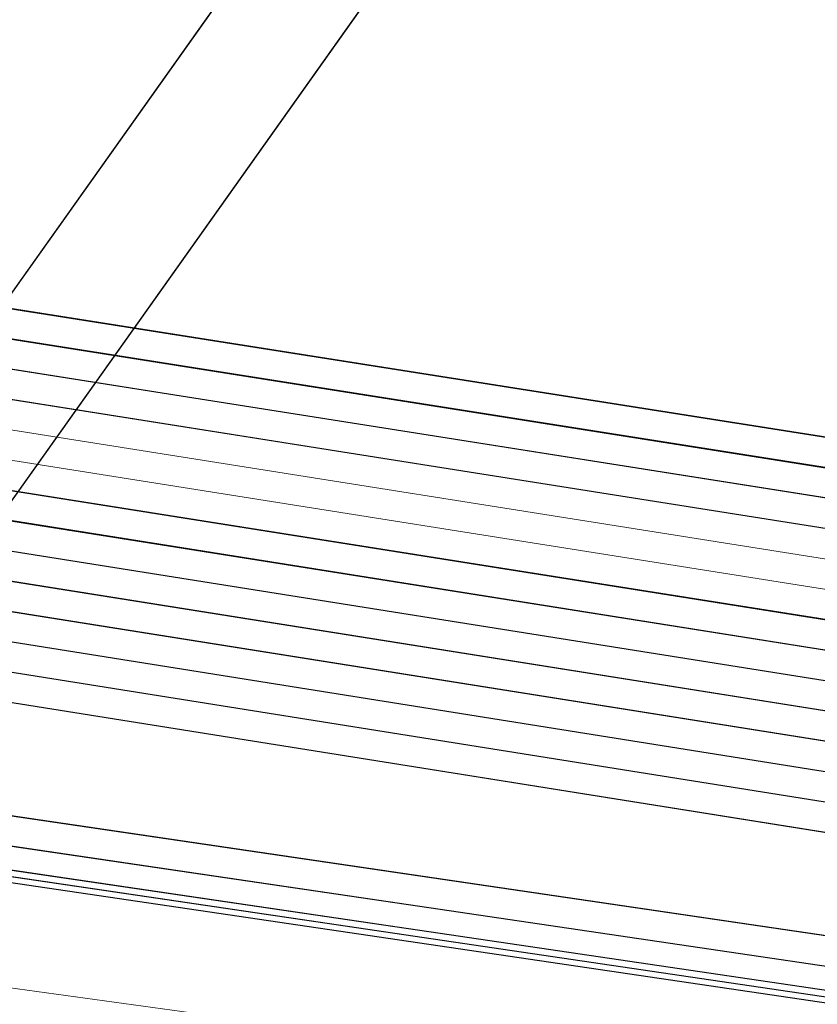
# Model space of a CAD drawing. Header units: metres. Extents: x -502 to 161, y -108 to 174.
# Tile 329 of 656: x -160.1 to -158.77, y -33.7 to -32.06. Entities that reach past the tile are written whole.
import ezdxf

# ---------------------------------------------------------------- set-up
doc = ezdxf.new("R2010")
doc.units = ezdxf.units.M
doc.header["$LTSCALE"] = 0.1
doc.linetypes.add('125', pattern=[101.6, 100.001, -1.599])
for name, color, linetype in [('BRI31-005.05-5p02-Koordinierung Lageplan 4. BA ZOB West 2022-06-15', 7, 'Continuous'), ('BRI31-005.06-5f07-Koordinierung Lageplan 4. BA ZOB Fernbusbahnh', 7, 'Continuous'), ('BRI32-005.02-5f05-Koordinierung Schemaplan 4 BA ZOB Teilbereich', 7, 'Continuous'), ('BRI32-005.03-5f06-Koordinierung Schemaplan 4 BA ZOB Teilbereich 2 Ost - Bahnhofsallee 2023-01-21', 7, 'Continuous')]:
    doc.layers.add(name, color=color, linetype=linetype)

msp = doc.modelspace()

# ---------------------------------------------------------------- linework, layer by layer
at = {"layer": 'BRI31-005.05-5p02-Koordinierung Lageplan 4. BA ZOB West 2022-06-15', "color": 7, "linetype": '125', "lineweight": 18, "transparency": 33554687}
for p, q in [((-157.6989, -29.1182), (-161.9575, -35.1174)), ((-157.488, -29.1668), (-161.7944, -35.2331))]:
    msp.add_line(p, q, dxfattribs=at)
at = {"layer": 'BRI31-005.05-5p02-Koordinierung Lageplan 4. BA ZOB West 2022-06-15', "color": 7, "linetype": 'Continuous', "lineweight": 25, "transparency": 33554687}
for p, q in [((-157.6989, -29.1182), (-161.9575, -35.1174)), ((-157.488, -29.1668), (-161.7944, -35.2331))]:
    msp.add_line(p, q, dxfattribs=at)
at = {"layer": 'BRI31-005.05-5p02-Koordinierung Lageplan 4. BA ZOB West 2022-06-15', "color": 7, "linetype": 'Continuous', "lineweight": 18, "transparency": 33554687}
for p, q in [((-157.6989, -29.1182), (-161.9575, -35.1174)), ((-157.488, -29.1668), (-161.7944, -35.2331))]:
    msp.add_line(p, q, dxfattribs=at)
at = {"layer": 'BRI31-005.05-5p02-Koordinierung Lageplan 4. BA ZOB West 2022-06-15', "color": 190, "linetype": 'Continuous', "lineweight": 35, "true_color": 0x7f00ff, "transparency": 33554687, "flags": 128}
for points in [[(-55.7007, -13.3634), (-59.4327, -13.9934), (-61.4087, -14.3464), (-62.2647, -14.4984), (-62.6667, -14.5974), (-62.8907, -14.7334), (-63.5967, -15.2334), (-64.4177, -15.8004), (-64.8657, -15.8864), (-69.7037, -16.7484), (-75.4637, -17.6884), (-81.7337, -18.6534), (-88.9077, -20.0034), (-93.6827, -20.7334), (-98.9647, -21.6334), (-104.5957, -22.9234), (-121.8907, -26.2934), (-126.8117, -27.2034), (-150.4477, -31.7134), (-157.1307, -33.0134), (-162.7687, -32.1234), (-174.7807, -30.4434), (-178.1477, -29.6134), (-179.1357, -29.4334)], [(-93.6747, -20.7824), (-98.9547, -21.6824), (-104.5847, -22.9724), (-121.8807, -26.3424), (-126.8027, -27.2524), (-150.4387, -31.7624), (-150.7407, -31.8214), (-157.1297, -33.0644), (-162.7757, -32.1724), (-174.7877, -30.4934), (-178.1567, -29.6624), (-179.1357, -29.4844)]]:
    msp.add_lwpolyline(points, dxfattribs=at)
at = {"layer": 'BRI31-005.05-5p02-Koordinierung Lageplan 4. BA ZOB West 2022-06-15', "color": 250, "linetype": 'Continuous', "lineweight": 25, "true_color": 0x333333, "transparency": 33554687, "flags": 128}
for points in [[(-179.1357, -29.7394), (-178.2047, -29.9074), (-176.5237, -30.3244), (-174.8367, -30.8434), (-162.8247, -32.5154), (-157.1227, -33.4214), (-150.6707, -32.1644), (-150.3757, -32.1054), (-126.7397, -27.5954), (-121.8107, -26.6854), (-104.5117, -23.3154), (-93.6067, -21.1744), (-88.8337, -20.4444), (-81.6527, -19.0944), (-75.3827, -18.1294), (-69.6317, -17.1894), (-64.2647, -16.2324), (-63.2977, -15.6984), (-62.6077, -15.0894), (-62.1947, -14.8414), (-59.6597, -14.3864), (-59.3767, -14.3364), (-55.6447, -13.7064)], [(-55.6367, -13.7554), (-59.3687, -14.3854), (-59.6507, -14.4354), (-62.1767, -14.8894), (-62.5777, -15.1304), (-63.2687, -15.7394), (-64.2477, -16.2804), (-69.6237, -17.2384), (-75.3737, -18.1784), (-81.6437, -19.1434), (-88.8257, -20.4934), (-93.5977, -21.2234), (-104.5017, -23.3644), (-121.8007, -26.7344), (-126.7307, -27.6444), (-150.3667, -32.1544), (-150.6607, -32.2134), (-157.1217, -33.4724), (-162.8317, -32.5644), (-174.8437, -30.8934), (-176.5357, -30.3734), (-178.2147, -29.9564), (-179.1357, -29.7904)], [(-55.6287, -13.8044), (-59.3607, -14.4344), (-59.6427, -14.4844), (-62.1587, -14.9374), (-62.5477, -15.1714), (-63.2397, -15.7804), (-64.2307, -16.3284), (-69.6157, -17.2874), (-75.3647, -18.2274), (-81.6347, -19.1924), (-88.8177, -20.5424), (-93.5887, -21.2724), (-104.4917, -23.4134), (-121.7907, -26.7834), (-126.7217, -27.6934), (-150.3577, -32.2034), (-150.6507, -32.2624), (-157.1207, -33.5234), (-162.8387, -32.6134), (-174.8507, -30.9434), (-176.5477, -30.4224), (-178.2247, -30.0054), (-179.1357, -29.8414)], [(-55.6207, -13.8534), (-59.3527, -14.4834), (-59.6277, -14.5324), (-62.1407, -14.9854), (-62.5177, -15.2124), (-63.2107, -15.8214), (-64.2137, -16.3764), (-69.6077, -17.3364), (-75.3557, -18.2764), (-81.6257, -19.2414), (-88.8097, -20.5914), (-93.5797, -21.3214), (-104.4817, -23.4624), (-121.7807, -26.8324), (-126.7127, -27.7424), (-150.3487, -32.2524), (-150.6407, -32.3114), (-157.1197, -33.5744), (-162.8457, -32.6624), (-174.8577, -30.9934), (-176.5597, -30.4714), (-178.2347, -30.0544), (-179.1357, -29.8924)], [(-55.6127, -13.9024), (-59.3447, -14.5324), (-59.6247, -14.5824), (-62.1227, -15.0334), (-62.4877, -15.2534), (-63.1817, -15.8624), (-64.1967, -16.4244), (-69.5997, -17.3854), (-75.3467, -18.3254), (-81.6167, -19.2904), (-88.8017, -20.6404), (-93.5707, -21.3704), (-104.4717, -23.5114), (-121.7707, -26.8814), (-126.7037, -27.7914), (-150.3397, -32.3014), (-150.6307, -32.3604), (-157.1187, -33.6254), (-162.8527, -32.7114), (-174.8647, -31.0434), (-176.5717, -30.5204), (-178.2447, -30.1034), (-179.1357, -29.9434)], [(-55.6047, -13.9514), (-59.3367, -14.5814), (-62.1047, -15.0814), (-62.4577, -15.2944), (-63.1527, -15.9034), (-64.1797, -16.4724), (-69.5917, -17.4344), (-75.3377, -18.3744), (-81.6077, -19.3394), (-88.7937, -20.6894), (-93.5617, -21.4194), (-104.4617, -23.5604), (-121.7607, -26.9304), (-126.6947, -27.8404), (-150.3307, -32.3504), (-150.6207, -32.4094), (-157.1177, -33.6764), (-162.8597, -32.7604), (-174.8717, -31.0934), (-176.5837, -30.5694), (-178.2547, -30.1524), (-179.1357, -29.9944)], [(-56.5667, -14.3244), (-56.9487, -14.6244), (-57.8377, -15.3484), (-58.3257, -15.4954), (-59.9937, -15.7044), (-61.6697, -15.9144), (-63.7887, -16.4534), (-69.5837, -17.4834), (-75.3287, -18.4234), (-81.5687, -19.5644), (-84.6457, -20.1594), (-93.6297, -21.6994), (-104.3877, -23.8594), (-121.7187, -27.1554), (-122.6217, -27.3224), (-126.1537, -27.9814), (-137.6357, -30.1594), (-150.2927, -32.5534), (-151.8867, -32.8594), (-157.0417, -33.8394), (-163.2567, -32.9244), (-174.3647, -31.3244), (-178.3997, -30.6854)], [(-56.5467, -14.3734), (-56.9177, -14.6634), (-57.8137, -15.3934), (-58.3107, -15.5434), (-58.9957, -15.6304), (-59.9877, -15.7544), (-61.6607, -15.9634), (-63.7777, -16.5024), (-69.5757, -17.5324), (-75.3197, -18.4724), (-81.5597, -19.6134), (-84.6367, -20.2084), (-93.6207, -21.7484), (-104.3777, -23.9084), (-121.7097, -27.2044), (-122.6127, -27.3714), (-126.1447, -28.0304), (-137.6267, -30.2084), (-150.2837, -32.6024), (-151.8777, -32.9084), (-157.0407, -33.8904), (-163.2637, -32.9734), (-174.3717, -31.3734), (-178.4067, -30.7344)], [(-62.5057, -14.9114), (-62.7017, -15.0274), (-63.4007, -15.5204), (-64.2987, -16.1364), (-69.6477, -17.0914), (-75.4007, -18.0314), (-81.6707, -18.9964), (-88.8497, -20.3464), (-93.6247, -21.0764), (-104.5317, -23.2174), (-121.8307, -26.5874), (-126.7577, -27.4974), (-150.3937, -32.0074), (-150.6907, -32.0664), (-157.1247, -33.3194), (-162.8107, -32.4174), (-174.8227, -30.7434), (-176.4997, -30.2264), (-178.1847, -29.8094), (-179.1357, -29.6374)], [(-62.4797, -14.9544), (-62.6747, -15.0694), (-63.3727, -15.5614), (-64.2817, -16.1844), (-69.6397, -17.1404), (-75.3917, -18.0804), (-81.6617, -19.0454), (-88.8417, -20.3954), (-93.6157, -21.1254), (-104.5217, -23.2664), (-121.8207, -26.6364), (-126.7487, -27.5464), (-150.3847, -32.0564), (-150.6807, -32.1154), (-157.1237, -33.3704), (-162.8177, -32.4664), (-174.8297, -30.7934), (-176.5117, -30.2754), (-178.1947, -29.8584), (-179.1357, -29.6884)], [(-93.6667, -20.8314), (-98.9447, -21.7314), (-104.5737, -23.0214), (-121.8707, -26.3914), (-126.7937, -27.3014), (-150.4297, -31.8114), (-150.7307, -31.8704), (-157.1287, -33.1154), (-162.7827, -32.2214), (-174.7947, -30.5434), (-178.1657, -29.7114), (-179.1357, -29.5354)], [(-93.6587, -20.8804), (-98.9347, -21.7804), (-104.5627, -23.0704), (-121.8607, -26.4404), (-126.7847, -27.3504), (-150.4207, -31.8604), (-150.7207, -31.9194), (-157.1277, -33.1664), (-162.7897, -32.2704), (-174.8017, -30.5934), (-178.1747, -29.7604), (-179.1357, -29.5864)], [(-178.4137, -30.7834), (-174.3787, -31.4224), (-163.2707, -33.0224), (-157.0397, -33.9414), (-154.7687, -33.5094)]]:
    msp.add_lwpolyline(points, dxfattribs=at)
at = {"layer": 'BRI31-005.05-5p02-Koordinierung Lageplan 4. BA ZOB West 2022-06-15', "color": 7, "linetype": 'Continuous', "lineweight": 13, "transparency": 33554687, "flags": 128}
msp.add_lwpolyline([(-61.4667, -16.5364), (-61.8967, -16.5874), (-64.8047, -17.0724), (-67.0677, -17.3534), (-81.2107, -19.8354), (-82.4137, -20.0454), (-83.9977, -20.3754), (-88.8717, -21.3944), (-93.5607, -22.0544), (-96.7847, -22.7254), (-98.7487, -23.1054), (-104.2927, -24.2564), (-104.8637, -24.3634), (-122.5617, -27.6464), (-126.0927, -28.3114), (-137.5747, -30.4814), (-151.2867, -33.0514), (-152.1117, -33.2054), (-156.9627, -34.1054), (-163.4867, -33.2114), (-174.4007, -31.5814), (-178.4277, -30.8814)], dxfattribs=at)
at = {"layer": 'BRI31-005.05-5p02-Koordinierung Lageplan 4. BA ZOB West 2022-06-15', "color": 251, "linetype": 'Continuous', "lineweight": 13, "true_color": 0x5b5b5b, "transparency": 33554687, "flags": 128}
for points in [[(-93.6507, -20.9294), (-98.8777, -21.8214), (-104.5517, -23.1194), (-121.8507, -26.4894), (-126.7757, -27.3994), (-150.4117, -31.9094), (-150.7107, -31.9684), (-157.1267, -33.2174), (-162.7967, -32.3194), (-174.8087, -30.6434), (-176.5547, -29.7624), (-176.4667, -28.8414), (-176.3907, -28.5144)], [(-93.6427, -20.9784), (-98.9147, -21.8784), (-104.5407, -23.1684), (-121.8407, -26.5384), (-126.7667, -27.4484), (-150.4027, -31.9584), (-150.7007, -32.0174), (-157.1257, -33.2684), (-162.8037, -32.3684), (-174.8157, -30.6934), (-176.6607, -29.8214), (-176.5657, -28.8254), (-176.4877, -28.4914)]]:
    msp.add_lwpolyline(points, dxfattribs=at)
at = {"layer": 'BRI31-005.05-5p02-Koordinierung Lageplan 4. BA ZOB West 2022-06-15', "color": 116, "linetype": 'Continuous', "lineweight": 13, "true_color": 0x007f3f, "transparency": 33554687, "flags": 128}
for points in [[(-126.7577, -27.4974), (-150.3927, -32.0074), (-150.6917, -32.0664), (-157.1247, -33.3194), (-162.8117, -32.4184), (-174.8387, -30.7404), (-176.6607, -29.8214), (-176.5657, -28.8254), (-176.4877, -28.4914), (-176.2937, -28.5374), (-176.3677, -28.8574), (-176.4487, -29.7034), (-174.7787, -30.5464), (-162.7817, -32.2204), (-157.1287, -33.1154), (-150.7297, -31.8704), (-150.4307, -31.8114), (-126.7937, -27.3014)], [(-126.7487, -27.5464), (-150.3837, -32.0564), (-150.6817, -32.1154), (-157.1237, -33.3704), (-162.8187, -32.4674), (-174.8447, -30.7904), (-176.7667, -29.8814), (-176.6647, -28.8094), (-176.5847, -28.4684), (-176.3907, -28.5144), (-176.4667, -28.8414), (-176.5547, -29.7614), (-174.7867, -30.5964), (-162.7887, -32.2694), (-157.1277, -33.1664), (-150.7197, -31.9194), (-150.4217, -31.8604), (-126.7847, -27.3504)]]:
    msp.add_lwpolyline(points, dxfattribs=at)
at = {"layer": 'BRI31-005.05-5p02-Koordinierung Lageplan 4. BA ZOB West 2022-06-15', "color": 114, "linetype": 'Continuous', "lineweight": 25, "true_color": 0x00994c, "transparency": 33554687, "flags": 128}
msp.add_lwpolyline([(-147.5077, -48.5404), (-149.9317, -47.5274), (-150.3717, -47.1584), (-151.4517, -44.7494), (-152.9727, -41.2184), (-153.1397, -40.7934), (-153.4967, -37.8694), (-154.1307, -34.4404), (-154.2627, -33.7494), (-154.4377, -33.5644), (-154.7687, -33.4994), (-154.8317, -33.5104), (-157.0407, -33.9304), (-163.2697, -33.0124), (-174.3777, -31.4124), (-178.4117, -30.7734)], dxfattribs=at)
at = {"layer": 'BRI31-005.05-5p02-Koordinierung Lageplan 4. BA ZOB West 2022-06-15', "color": 1, "linetype": 'Continuous', "lineweight": 25, "true_color": 0xff0000, "transparency": 33554687, "flags": 128}
msp.add_lwpolyline([(-178.4147, -30.7934), (-174.3807, -31.4324), (-163.2727, -33.0324), (-157.0397, -33.9514), (-154.8247, -33.5304), (-154.7707, -33.5194), (-154.4477, -33.5824), (-154.2807, -33.7594), (-154.1507, -34.4444), (-153.5167, -37.8734), (-153.1597, -40.7974), (-152.9907, -41.2264), (-151.4697, -44.7574), (-150.3877, -47.1704), (-149.9417, -47.5454), (-147.5157, -48.5584), (-147.0537, -48.7424), (-146.8017, -48.9034), (-146.4007, -48.9914), (-146.0877, -48.9824), (-145.5437, -48.6024), (-144.8637, -48.2134), (-142.8837, -47.8324)], dxfattribs=at)
at = {"layer": 'BRI31-005.06-5f07-Koordinierung Lageplan 4. BA ZOB Fernbusbahnh', "color": 190, "linetype": 'Continuous', "lineweight": 30, "true_color": 0x7f00ff, "transparency": 33554687, "flags": 128}
for points in [[(-55.7007, -13.3634), (-59.4327, -13.9934), (-61.4087, -14.3464), (-62.2647, -14.4984), (-62.6667, -14.5974), (-62.8907, -14.7334), (-63.5967, -15.2334), (-64.4177, -15.8004), (-64.8657, -15.8864), (-69.7037, -16.7484), (-75.4637, -17.6884), (-81.7337, -18.6534), (-88.9077, -20.0034), (-93.6827, -20.7334), (-98.9647, -21.6334), (-104.5957, -22.9234), (-121.8907, -26.2934), (-126.8117, -27.2034), (-150.4477, -31.7134), (-157.1307, -33.0134), (-162.7687, -32.1234), (-174.7807, -30.4434), (-178.1477, -29.6134), (-179.1357, -29.4334)], [(-93.6747, -20.7824), (-98.9547, -21.6824), (-104.5847, -22.9724), (-121.8807, -26.3424), (-126.8027, -27.2524), (-150.4387, -31.7624), (-150.7407, -31.8214), (-157.1297, -33.0644), (-162.7757, -32.1724), (-174.7877, -30.4934), (-178.1567, -29.6624), (-179.1357, -29.4844)]]:
    msp.add_lwpolyline(points, dxfattribs=at)
at = {"layer": 'BRI31-005.06-5f07-Koordinierung Lageplan 4. BA ZOB Fernbusbahnh', "color": 250, "linetype": 'Continuous', "lineweight": 20, "true_color": 0x333333, "transparency": 33554687, "flags": 128}
for points in [[(-179.1357, -29.7394), (-178.2047, -29.9074), (-176.5237, -30.3244), (-174.8367, -30.8434), (-162.8247, -32.5154), (-157.1227, -33.4214), (-150.6707, -32.1644), (-150.3757, -32.1054), (-126.7397, -27.5954), (-121.8107, -26.6854), (-104.5117, -23.3154), (-93.6067, -21.1744), (-88.8337, -20.4444), (-81.6527, -19.0944), (-75.3827, -18.1294), (-69.6317, -17.1894), (-64.2647, -16.2324), (-63.2977, -15.6984), (-62.6077, -15.0894), (-62.1947, -14.8414), (-59.6597, -14.3864), (-59.3767, -14.3364), (-55.6447, -13.7064)], [(-55.6367, -13.7554), (-59.3687, -14.3854), (-59.6507, -14.4354), (-62.1767, -14.8894), (-62.5777, -15.1304), (-63.2687, -15.7394), (-64.2477, -16.2804), (-69.6237, -17.2384), (-75.3737, -18.1784), (-81.6437, -19.1434), (-88.8257, -20.4934), (-93.5977, -21.2234), (-104.5017, -23.3644), (-121.8007, -26.7344), (-126.7307, -27.6444), (-150.3667, -32.1544), (-150.6607, -32.2134), (-157.1217, -33.4724), (-162.8317, -32.5644), (-174.8437, -30.8934), (-176.5357, -30.3734), (-178.2147, -29.9564), (-179.1357, -29.7904)], [(-55.6287, -13.8044), (-59.3607, -14.4344), (-59.6427, -14.4844), (-62.1587, -14.9374), (-62.5477, -15.1714), (-63.2397, -15.7804), (-64.2307, -16.3284), (-69.6157, -17.2874), (-75.3647, -18.2274), (-81.6347, -19.1924), (-88.8177, -20.5424), (-93.5887, -21.2724), (-104.4917, -23.4134), (-121.7907, -26.7834), (-126.7217, -27.6934), (-150.3577, -32.2034), (-150.6507, -32.2624), (-157.1207, -33.5234), (-162.8387, -32.6134), (-174.8507, -30.9434), (-176.5477, -30.4224), (-178.2247, -30.0054), (-179.1357, -29.8414)], [(-55.6207, -13.8534), (-59.3527, -14.4834), (-59.6277, -14.5324), (-62.1407, -14.9854), (-62.5177, -15.2124), (-63.2107, -15.8214), (-64.2137, -16.3764), (-69.6077, -17.3364), (-75.3557, -18.2764), (-81.6257, -19.2414), (-88.8097, -20.5914), (-93.5797, -21.3214), (-104.4817, -23.4624), (-121.7807, -26.8324), (-126.7127, -27.7424), (-150.3487, -32.2524), (-150.6407, -32.3114), (-157.1197, -33.5744), (-162.8457, -32.6624), (-174.8577, -30.9934), (-176.5597, -30.4714), (-178.2347, -30.0544), (-179.1357, -29.8924)], [(-55.6127, -13.9024), (-59.3447, -14.5324), (-59.6247, -14.5824), (-62.1227, -15.0334), (-62.4877, -15.2534), (-63.1817, -15.8624), (-64.1967, -16.4244), (-69.5997, -17.3854), (-75.3467, -18.3254), (-81.6167, -19.2904), (-88.8017, -20.6404), (-93.5707, -21.3704), (-104.4717, -23.5114), (-121.7707, -26.8814), (-126.7037, -27.7914), (-150.3397, -32.3014), (-150.6307, -32.3604), (-157.1187, -33.6254), (-162.8527, -32.7114), (-174.8647, -31.0434), (-176.5717, -30.5204), (-178.2447, -30.1034), (-179.1357, -29.9434)], [(-55.6047, -13.9514), (-59.3367, -14.5814), (-62.1047, -15.0814), (-62.4577, -15.2944), (-63.1527, -15.9034), (-64.1797, -16.4724), (-69.5917, -17.4344), (-75.3377, -18.3744), (-81.6077, -19.3394), (-88.7937, -20.6894), (-93.5617, -21.4194), (-104.4617, -23.5604), (-121.7607, -26.9304), (-126.6947, -27.8404), (-150.3307, -32.3504), (-150.6207, -32.4094), (-157.1177, -33.6764), (-162.8597, -32.7604), (-174.8717, -31.0934), (-176.5837, -30.5694), (-178.2547, -30.1524), (-179.1357, -29.9944)], [(-56.5667, -14.3244), (-56.9487, -14.6244), (-57.8377, -15.3484), (-58.3257, -15.4954), (-59.9937, -15.7044), (-61.6697, -15.9144), (-63.7887, -16.4534), (-69.5837, -17.4834), (-75.3287, -18.4234), (-81.5687, -19.5644), (-84.6457, -20.1594), (-93.6297, -21.6994), (-104.3877, -23.8594), (-121.7187, -27.1554), (-122.6217, -27.3224), (-126.1537, -27.9814), (-137.6357, -30.1594), (-150.2927, -32.5534), (-151.8867, -32.8594), (-157.0417, -33.8394), (-163.2567, -32.9244), (-174.3647, -31.3244), (-178.3997, -30.6854)], [(-56.5467, -14.3734), (-56.9177, -14.6634), (-57.8137, -15.3934), (-58.3107, -15.5434), (-58.9957, -15.6304), (-59.9877, -15.7544), (-61.6607, -15.9634), (-63.7777, -16.5024), (-69.5757, -17.5324), (-75.3197, -18.4724), (-81.5597, -19.6134), (-84.6367, -20.2084), (-93.6207, -21.7484), (-104.3777, -23.9084), (-121.7097, -27.2044), (-122.6127, -27.3714), (-126.1447, -28.0304), (-137.6267, -30.2084), (-150.2837, -32.6024), (-151.8777, -32.9084), (-157.0407, -33.8904), (-163.2637, -32.9734), (-174.3717, -31.3734), (-178.4067, -30.7344)], [(-62.5057, -14.9114), (-62.7017, -15.0274), (-63.4007, -15.5204), (-64.2987, -16.1364), (-69.6477, -17.0914), (-75.4007, -18.0314), (-81.6707, -18.9964), (-88.8497, -20.3464), (-93.6247, -21.0764), (-104.5317, -23.2174), (-121.8307, -26.5874), (-126.7577, -27.4974), (-150.3937, -32.0074), (-150.6907, -32.0664), (-157.1247, -33.3194), (-162.8107, -32.4174), (-174.8227, -30.7434), (-176.4997, -30.2264), (-178.1847, -29.8094), (-179.1357, -29.6374)], [(-62.4797, -14.9544), (-62.6747, -15.0694), (-63.3727, -15.5614), (-64.2817, -16.1844), (-69.6397, -17.1404), (-75.3917, -18.0804), (-81.6617, -19.0454), (-88.8417, -20.3954), (-93.6157, -21.1254), (-104.5217, -23.2664), (-121.8207, -26.6364), (-126.7487, -27.5464), (-150.3847, -32.0564), (-150.6807, -32.1154), (-157.1237, -33.3704), (-162.8177, -32.4664), (-174.8297, -30.7934), (-176.5117, -30.2754), (-178.1947, -29.8584), (-179.1357, -29.6884)], [(-93.6667, -20.8314), (-98.9447, -21.7314), (-104.5737, -23.0214), (-121.8707, -26.3914), (-126.7937, -27.3014), (-150.4297, -31.8114), (-150.7307, -31.8704), (-157.1287, -33.1154), (-162.7827, -32.2214), (-174.7947, -30.5434), (-178.1657, -29.7114), (-179.1357, -29.5354)], [(-93.6587, -20.8804), (-98.9347, -21.7804), (-104.5627, -23.0704), (-121.8607, -26.4404), (-126.7847, -27.3504), (-150.4207, -31.8604), (-150.7207, -31.9194), (-157.1277, -33.1664), (-162.7897, -32.2704), (-174.8017, -30.5934), (-178.1747, -29.7604), (-179.1357, -29.5864)], [(-178.4137, -30.7834), (-174.3787, -31.4224), (-163.2707, -33.0224), (-157.0397, -33.9414), (-154.7687, -33.5094)]]:
    msp.add_lwpolyline(points, dxfattribs=at)
at = {"layer": 'BRI31-005.06-5f07-Koordinierung Lageplan 4. BA ZOB Fernbusbahnh', "color": 7, "linetype": 'Continuous', "lineweight": 9, "transparency": 33554687, "flags": 128}
msp.add_lwpolyline([(-61.4667, -16.5364), (-61.8967, -16.5874), (-64.8047, -17.0724), (-67.0677, -17.3534), (-81.2107, -19.8354), (-82.4137, -20.0454), (-83.9977, -20.3754), (-88.8717, -21.3944), (-93.5607, -22.0544), (-96.7847, -22.7254), (-98.7487, -23.1054), (-104.2927, -24.2564), (-104.8637, -24.3634), (-122.5617, -27.6464), (-126.0927, -28.3114), (-137.5747, -30.4814), (-151.2867, -33.0514), (-152.1117, -33.2054), (-156.9627, -34.1054), (-163.4867, -33.2114), (-174.4007, -31.5814), (-178.4277, -30.8814)], dxfattribs=at)
at = {"layer": 'BRI31-005.06-5f07-Koordinierung Lageplan 4. BA ZOB Fernbusbahnh', "color": 114, "linetype": 'Continuous', "lineweight": 20, "true_color": 0x00994c, "transparency": 33554687, "flags": 128}
msp.add_lwpolyline([(-147.5077, -48.5404), (-149.9317, -47.5274), (-150.3717, -47.1584), (-151.4517, -44.7494), (-152.9727, -41.2184), (-153.1397, -40.7934), (-153.4967, -37.8694), (-154.1307, -34.4404), (-154.2627, -33.7494), (-154.4377, -33.5644), (-154.7687, -33.4994), (-154.8317, -33.5104), (-157.0407, -33.9304), (-163.2697, -33.0124), (-174.3777, -31.4124), (-178.4117, -30.7734)], dxfattribs=at)
at = {"layer": 'BRI31-005.06-5f07-Koordinierung Lageplan 4. BA ZOB Fernbusbahnh', "color": 1, "linetype": 'Continuous', "lineweight": 20, "true_color": 0xff0000, "transparency": 33554687, "flags": 128}
msp.add_lwpolyline([(-178.4147, -30.7934), (-174.3807, -31.4324), (-163.2727, -33.0324), (-157.0397, -33.9514), (-154.8247, -33.5304), (-154.7707, -33.5194), (-154.4477, -33.5824), (-154.2807, -33.7594), (-154.1507, -34.4444), (-153.5167, -37.8734), (-153.1597, -40.7974), (-152.9907, -41.2264), (-151.4697, -44.7574), (-150.3877, -47.1704), (-149.9417, -47.5454), (-147.5157, -48.5584), (-147.0537, -48.7424), (-146.8017, -48.9034), (-146.4007, -48.9914), (-146.0877, -48.9824), (-145.5437, -48.6024), (-144.8637, -48.2134), (-142.8837, -47.8324)], dxfattribs=at)
at = {"layer": 'BRI32-005.02-5f05-Koordinierung Schemaplan 4 BA ZOB Teilbereich', "color": 190, "linetype": 'Continuous', "lineweight": 35, "true_color": 0x7f00ff, "transparency": 33554687, "flags": 128}
for points in [[(-55.7007, -13.3634), (-59.4327, -13.9934), (-61.4087, -14.3464), (-62.2647, -14.4984), (-62.6667, -14.5974), (-62.8907, -14.7334), (-63.5967, -15.2334), (-64.4177, -15.8004), (-64.8657, -15.8864), (-69.7037, -16.7484), (-75.4637, -17.6884), (-81.7337, -18.6534), (-88.9077, -20.0034), (-93.6827, -20.7334), (-98.9647, -21.6334), (-104.5957, -22.9234), (-121.8907, -26.2934), (-126.8117, -27.2034), (-150.4477, -31.7134), (-157.1307, -33.0134), (-162.7687, -32.1234), (-174.7807, -30.4434), (-178.1477, -29.6134), (-179.1357, -29.4334)], [(-93.6747, -20.7824), (-98.9547, -21.6824), (-104.5847, -22.9724), (-121.8807, -26.3424), (-126.8027, -27.2524), (-150.4387, -31.7624), (-150.7407, -31.8214), (-157.1297, -33.0644), (-162.7757, -32.1724), (-174.7877, -30.4934), (-178.1567, -29.6624), (-179.1357, -29.4844)]]:
    msp.add_lwpolyline(points, dxfattribs=at)
at = {"layer": 'BRI32-005.02-5f05-Koordinierung Schemaplan 4 BA ZOB Teilbereich', "color": 250, "linetype": 'Continuous', "lineweight": 25, "true_color": 0x333333, "transparency": 33554687, "flags": 128}
for points in [[(-179.1357, -29.7394), (-178.2047, -29.9074), (-176.5237, -30.3244), (-174.8367, -30.8434), (-162.8247, -32.5154), (-157.1227, -33.4214), (-150.6707, -32.1644), (-150.3757, -32.1054), (-126.7397, -27.5954), (-121.8107, -26.6854), (-104.5117, -23.3154), (-93.6067, -21.1744), (-88.8337, -20.4444), (-81.6527, -19.0944), (-75.3827, -18.1294), (-69.6317, -17.1894), (-64.2647, -16.2324), (-63.2977, -15.6984), (-62.6077, -15.0894), (-62.1947, -14.8414), (-59.6597, -14.3864), (-59.3767, -14.3364), (-55.6447, -13.7064)], [(-55.6367, -13.7554), (-59.3687, -14.3854), (-59.6507, -14.4354), (-62.1767, -14.8894), (-62.5777, -15.1304), (-63.2687, -15.7394), (-64.2477, -16.2804), (-69.6237, -17.2384), (-75.3737, -18.1784), (-81.6437, -19.1434), (-88.8257, -20.4934), (-93.5977, -21.2234), (-104.5017, -23.3644), (-121.8007, -26.7344), (-126.7307, -27.6444), (-150.3667, -32.1544), (-150.6607, -32.2134), (-157.1217, -33.4724), (-162.8317, -32.5644), (-174.8437, -30.8934), (-176.5357, -30.3734), (-178.2147, -29.9564), (-179.1357, -29.7904)], [(-55.6287, -13.8044), (-59.3607, -14.4344), (-59.6427, -14.4844), (-62.1587, -14.9374), (-62.5477, -15.1714), (-63.2397, -15.7804), (-64.2307, -16.3284), (-69.6157, -17.2874), (-75.3647, -18.2274), (-81.6347, -19.1924), (-88.8177, -20.5424), (-93.5887, -21.2724), (-104.4917, -23.4134), (-121.7907, -26.7834), (-126.7217, -27.6934), (-150.3577, -32.2034), (-150.6507, -32.2624), (-157.1207, -33.5234), (-162.8387, -32.6134), (-174.8507, -30.9434), (-176.5477, -30.4224), (-178.2247, -30.0054), (-179.1357, -29.8414)], [(-55.6207, -13.8534), (-59.3527, -14.4834), (-59.6277, -14.5324), (-62.1407, -14.9854), (-62.5177, -15.2124), (-63.2107, -15.8214), (-64.2137, -16.3764), (-69.6077, -17.3364), (-75.3557, -18.2764), (-81.6257, -19.2414), (-88.8097, -20.5914), (-93.5797, -21.3214), (-104.4817, -23.4624), (-121.7807, -26.8324), (-126.7127, -27.7424), (-150.3487, -32.2524), (-150.6407, -32.3114), (-157.1197, -33.5744), (-162.8457, -32.6624), (-174.8577, -30.9934), (-176.5597, -30.4714), (-178.2347, -30.0544), (-179.1357, -29.8924)], [(-55.6127, -13.9024), (-59.3447, -14.5324), (-59.6247, -14.5824), (-62.1227, -15.0334), (-62.4877, -15.2534), (-63.1817, -15.8624), (-64.1967, -16.4244), (-69.5997, -17.3854), (-75.3467, -18.3254), (-81.6167, -19.2904), (-88.8017, -20.6404), (-93.5707, -21.3704), (-104.4717, -23.5114), (-121.7707, -26.8814), (-126.7037, -27.7914), (-150.3397, -32.3014), (-150.6307, -32.3604), (-157.1187, -33.6254), (-162.8527, -32.7114), (-174.8647, -31.0434), (-176.5717, -30.5204), (-178.2447, -30.1034), (-179.1357, -29.9434)], [(-55.6047, -13.9514), (-59.3367, -14.5814), (-62.1047, -15.0814), (-62.4577, -15.2944), (-63.1527, -15.9034), (-64.1797, -16.4724), (-69.5917, -17.4344), (-75.3377, -18.3744), (-81.6077, -19.3394), (-88.7937, -20.6894), (-93.5617, -21.4194), (-104.4617, -23.5604), (-121.7607, -26.9304), (-126.6947, -27.8404), (-150.3307, -32.3504), (-150.6207, -32.4094), (-157.1177, -33.6764), (-162.8597, -32.7604), (-174.8717, -31.0934), (-176.5837, -30.5694), (-178.2547, -30.1524), (-179.1357, -29.9944)], [(-56.5667, -14.3244), (-56.9487, -14.6244), (-57.8377, -15.3484), (-58.3257, -15.4954), (-59.9937, -15.7044), (-61.6697, -15.9144), (-63.7887, -16.4534), (-69.5837, -17.4834), (-75.3287, -18.4234), (-81.5687, -19.5644), (-84.6457, -20.1594), (-93.6297, -21.6994), (-104.3877, -23.8594), (-121.7187, -27.1554), (-122.6217, -27.3224), (-126.1537, -27.9814), (-137.6357, -30.1594), (-150.2927, -32.5534), (-151.8867, -32.8594), (-157.0417, -33.8394), (-163.2567, -32.9244), (-174.3647, -31.3244), (-178.3997, -30.6854)], [(-56.5467, -14.3734), (-56.9177, -14.6634), (-57.8137, -15.3934), (-58.3107, -15.5434), (-58.9957, -15.6304), (-59.9877, -15.7544), (-61.6607, -15.9634), (-63.7777, -16.5024), (-69.5757, -17.5324), (-75.3197, -18.4724), (-81.5597, -19.6134), (-84.6367, -20.2084), (-93.6207, -21.7484), (-104.3777, -23.9084), (-121.7097, -27.2044), (-122.6127, -27.3714), (-126.1447, -28.0304), (-137.6267, -30.2084), (-150.2837, -32.6024), (-151.8777, -32.9084), (-157.0407, -33.8904), (-163.2637, -32.9734), (-174.3717, -31.3734), (-178.4067, -30.7344)], [(-93.6667, -20.8314), (-98.9447, -21.7314), (-104.5737, -23.0214), (-121.8707, -26.3914), (-126.7937, -27.3014), (-150.4297, -31.8114), (-150.7307, -31.8704), (-157.1287, -33.1154), (-162.7827, -32.2214), (-174.7947, -30.5434), (-178.1657, -29.7114), (-179.1357, -29.5354)], [(-93.6587, -20.8804), (-98.9347, -21.7804), (-104.5627, -23.0704), (-121.8607, -26.4404), (-126.7847, -27.3504), (-150.4207, -31.8604), (-150.7207, -31.9194), (-157.1277, -33.1664), (-162.7897, -32.2704), (-174.8017, -30.5934), (-178.1747, -29.7604), (-179.1357, -29.5864)]]:
    msp.add_lwpolyline(points, dxfattribs=at)
at = {"layer": 'BRI32-005.02-5f05-Koordinierung Schemaplan 4 BA ZOB Teilbereich', "color": 251, "linetype": 'Continuous', "lineweight": 13, "true_color": 0x5b5b5b, "transparency": 33554687, "flags": 128}
for points in [[(-93.6507, -20.9294), (-98.8777, -21.8214), (-104.5517, -23.1194), (-121.8507, -26.4894), (-126.7757, -27.3994), (-150.4117, -31.9094), (-150.7107, -31.9684), (-157.1267, -33.2174), (-162.7967, -32.3194), (-174.8087, -30.6434), (-176.5547, -29.7624), (-176.4667, -28.8414), (-176.3907, -28.5144)], [(-93.6427, -20.9784), (-98.9147, -21.8784), (-104.5407, -23.1684), (-121.8407, -26.5384), (-126.7667, -27.4484), (-150.4027, -31.9584), (-150.7007, -32.0174), (-157.1257, -33.2684), (-162.8037, -32.3684), (-174.8157, -30.6934), (-176.6607, -29.8214), (-176.5657, -28.8254), (-176.4877, -28.4914)]]:
    msp.add_lwpolyline(points, dxfattribs=at)
at = {"layer": 'BRI32-005.02-5f05-Koordinierung Schemaplan 4 BA ZOB Teilbereich', "color": 116, "linetype": 'Continuous', "lineweight": 13, "true_color": 0x007f3f, "transparency": 33554687, "flags": 128}
for points in [[(-126.7577, -27.4974), (-150.3927, -32.0074), (-150.6917, -32.0664), (-157.1247, -33.3194), (-162.8117, -32.4184), (-174.8387, -30.7404), (-176.6607, -29.8214), (-176.5657, -28.8254), (-176.4877, -28.4914), (-176.2937, -28.5374), (-176.3677, -28.8574), (-176.4487, -29.7034), (-174.7787, -30.5464), (-162.7817, -32.2204), (-157.1287, -33.1154), (-150.7297, -31.8704), (-150.4307, -31.8114), (-126.7937, -27.3014)], [(-126.7487, -27.5464), (-150.3837, -32.0564), (-150.6817, -32.1154), (-157.1237, -33.3704), (-162.8187, -32.4674), (-174.8447, -30.7904), (-176.7667, -29.8814), (-176.6647, -28.8094), (-176.5847, -28.4684), (-176.3907, -28.5144), (-176.4667, -28.8414), (-176.5547, -29.7614), (-174.7867, -30.5964), (-162.7887, -32.2694), (-157.1277, -33.1664), (-150.7197, -31.9194), (-150.4217, -31.8604), (-126.7847, -27.3504)]]:
    msp.add_lwpolyline(points, dxfattribs=at)
at = {"layer": 'BRI32-005.03-5f06-Koordinierung Schemaplan 4 BA ZOB Teilbereich 2 Ost - Bahnhofsallee 2023-01-21', "color": 190, "linetype": 'Continuous', "lineweight": 30, "true_color": 0x7f00ff, "transparency": 33554687, "flags": 128}
for points in [[(-55.7007, -13.3634), (-59.4327, -13.9934), (-61.4087, -14.3464), (-62.2647, -14.4984), (-62.6667, -14.5974), (-62.8907, -14.7334), (-63.5967, -15.2334), (-64.4177, -15.8004), (-64.8657, -15.8864), (-69.7037, -16.7484), (-75.4637, -17.6884), (-81.7337, -18.6534), (-88.9077, -20.0034), (-93.6827, -20.7334), (-98.9647, -21.6334), (-104.5957, -22.9234), (-121.8907, -26.2934), (-126.8117, -27.2034), (-150.4477, -31.7134), (-157.1307, -33.0134), (-162.7687, -32.1234), (-174.7807, -30.4434), (-178.1477, -29.6134), (-179.1357, -29.4334)], [(-93.6747, -20.7824), (-98.9547, -21.6824), (-104.5847, -22.9724), (-121.8807, -26.3424), (-126.8027, -27.2524), (-150.4387, -31.7624), (-150.7407, -31.8214), (-157.1297, -33.0644), (-162.7757, -32.1724), (-174.7877, -30.4934), (-178.1567, -29.6624), (-179.1357, -29.4844)]]:
    msp.add_lwpolyline(points, dxfattribs=at)
at = {"layer": 'BRI32-005.03-5f06-Koordinierung Schemaplan 4 BA ZOB Teilbereich 2 Ost - Bahnhofsallee 2023-01-21', "color": 250, "linetype": 'Continuous', "lineweight": 20, "true_color": 0x333333, "transparency": 33554687, "flags": 128}
for points in [[(-179.1357, -29.7394), (-178.2047, -29.9074), (-176.5237, -30.3244), (-174.8367, -30.8434), (-162.8247, -32.5154), (-157.1227, -33.4214), (-150.6707, -32.1644), (-150.3757, -32.1054), (-126.7397, -27.5954), (-121.8107, -26.6854), (-104.5117, -23.3154), (-93.6067, -21.1744), (-88.8337, -20.4444), (-81.6527, -19.0944), (-75.3827, -18.1294), (-69.6317, -17.1894), (-64.2647, -16.2324), (-63.2977, -15.6984), (-62.6077, -15.0894), (-62.1947, -14.8414), (-59.6597, -14.3864), (-59.3767, -14.3364), (-55.6447, -13.7064)], [(-55.6367, -13.7554), (-59.3687, -14.3854), (-59.6507, -14.4354), (-62.1767, -14.8894), (-62.5777, -15.1304), (-63.2687, -15.7394), (-64.2477, -16.2804), (-69.6237, -17.2384), (-75.3737, -18.1784), (-81.6437, -19.1434), (-88.8257, -20.4934), (-93.5977, -21.2234), (-104.5017, -23.3644), (-121.8007, -26.7344), (-126.7307, -27.6444), (-150.3667, -32.1544), (-150.6607, -32.2134), (-157.1217, -33.4724), (-162.8317, -32.5644), (-174.8437, -30.8934), (-176.5357, -30.3734), (-178.2147, -29.9564), (-179.1357, -29.7904)], [(-55.6287, -13.8044), (-59.3607, -14.4344), (-59.6427, -14.4844), (-62.1587, -14.9374), (-62.5477, -15.1714), (-63.2397, -15.7804), (-64.2307, -16.3284), (-69.6157, -17.2874), (-75.3647, -18.2274), (-81.6347, -19.1924), (-88.8177, -20.5424), (-93.5887, -21.2724), (-104.4917, -23.4134), (-121.7907, -26.7834), (-126.7217, -27.6934), (-150.3577, -32.2034), (-150.6507, -32.2624), (-157.1207, -33.5234), (-162.8387, -32.6134), (-174.8507, -30.9434), (-176.5477, -30.4224), (-178.2247, -30.0054), (-179.1357, -29.8414)], [(-55.6207, -13.8534), (-59.3527, -14.4834), (-59.6277, -14.5324), (-62.1407, -14.9854), (-62.5177, -15.2124), (-63.2107, -15.8214), (-64.2137, -16.3764), (-69.6077, -17.3364), (-75.3557, -18.2764), (-81.6257, -19.2414), (-88.8097, -20.5914), (-93.5797, -21.3214), (-104.4817, -23.4624), (-121.7807, -26.8324), (-126.7127, -27.7424), (-150.3487, -32.2524), (-150.6407, -32.3114), (-157.1197, -33.5744), (-162.8457, -32.6624), (-174.8577, -30.9934), (-176.5597, -30.4714), (-178.2347, -30.0544), (-179.1357, -29.8924)], [(-55.6127, -13.9024), (-59.3447, -14.5324), (-59.6247, -14.5824), (-62.1227, -15.0334), (-62.4877, -15.2534), (-63.1817, -15.8624), (-64.1967, -16.4244), (-69.5997, -17.3854), (-75.3467, -18.3254), (-81.6167, -19.2904), (-88.8017, -20.6404), (-93.5707, -21.3704), (-104.4717, -23.5114), (-121.7707, -26.8814), (-126.7037, -27.7914), (-150.3397, -32.3014), (-150.6307, -32.3604), (-157.1187, -33.6254), (-162.8527, -32.7114), (-174.8647, -31.0434), (-176.5717, -30.5204), (-178.2447, -30.1034), (-179.1357, -29.9434)], [(-55.6047, -13.9514), (-59.3367, -14.5814), (-62.1047, -15.0814), (-62.4577, -15.2944), (-63.1527, -15.9034), (-64.1797, -16.4724), (-69.5917, -17.4344), (-75.3377, -18.3744), (-81.6077, -19.3394), (-88.7937, -20.6894), (-93.5617, -21.4194), (-104.4617, -23.5604), (-121.7607, -26.9304), (-126.6947, -27.8404), (-150.3307, -32.3504), (-150.6207, -32.4094), (-157.1177, -33.6764), (-162.8597, -32.7604), (-174.8717, -31.0934), (-176.5837, -30.5694), (-178.2547, -30.1524), (-179.1357, -29.9944)], [(-56.5667, -14.3244), (-56.9487, -14.6244), (-57.8377, -15.3484), (-58.3257, -15.4954), (-59.9937, -15.7044), (-61.6697, -15.9144), (-63.7887, -16.4534), (-69.5837, -17.4834), (-75.3287, -18.4234), (-81.5687, -19.5644), (-84.6457, -20.1594), (-93.6297, -21.6994), (-104.3877, -23.8594), (-121.7187, -27.1554), (-122.6217, -27.3224), (-126.1537, -27.9814), (-137.6357, -30.1594), (-150.2927, -32.5534), (-151.8867, -32.8594), (-157.0417, -33.8394), (-163.2567, -32.9244), (-174.3647, -31.3244), (-178.3997, -30.6854)], [(-56.5467, -14.3734), (-56.9177, -14.6634), (-57.8137, -15.3934), (-58.3107, -15.5434), (-58.9957, -15.6304), (-59.9877, -15.7544), (-61.6607, -15.9634), (-63.7777, -16.5024), (-69.5757, -17.5324), (-75.3197, -18.4724), (-81.5597, -19.6134), (-84.6367, -20.2084), (-93.6207, -21.7484), (-104.3777, -23.9084), (-121.7097, -27.2044), (-122.6127, -27.3714), (-126.1447, -28.0304), (-137.6267, -30.2084), (-150.2837, -32.6024), (-151.8777, -32.9084), (-157.0407, -33.8904), (-163.2637, -32.9734), (-174.3717, -31.3734), (-178.4067, -30.7344)], [(-62.5057, -14.9114), (-62.7017, -15.0274), (-63.4007, -15.5204), (-64.2987, -16.1364), (-69.6477, -17.0914), (-75.4007, -18.0314), (-81.6707, -18.9964), (-88.8497, -20.3464), (-93.6247, -21.0764), (-104.5317, -23.2174), (-121.8307, -26.5874), (-126.7577, -27.4974), (-150.3937, -32.0074), (-150.6907, -32.0664), (-157.1247, -33.3194), (-162.8107, -32.4174), (-174.8227, -30.7434), (-176.4997, -30.2264), (-178.1847, -29.8094), (-179.1357, -29.6374)], [(-62.4797, -14.9544), (-62.6747, -15.0694), (-63.3727, -15.5614), (-64.2817, -16.1844), (-69.6397, -17.1404), (-75.3917, -18.0804), (-81.6617, -19.0454), (-88.8417, -20.3954), (-93.6157, -21.1254), (-104.5217, -23.2664), (-121.8207, -26.6364), (-126.7487, -27.5464), (-150.3847, -32.0564), (-150.6807, -32.1154), (-157.1237, -33.3704), (-162.8177, -32.4664), (-174.8297, -30.7934), (-176.5117, -30.2754), (-178.1947, -29.8584), (-179.1357, -29.6884)], [(-93.6667, -20.8314), (-98.9447, -21.7314), (-104.5737, -23.0214), (-121.8707, -26.3914), (-126.7937, -27.3014), (-150.4297, -31.8114), (-150.7307, -31.8704), (-157.1287, -33.1154), (-162.7827, -32.2214), (-174.7947, -30.5434), (-178.1657, -29.7114), (-179.1357, -29.5354)], [(-93.6587, -20.8804), (-98.9347, -21.7804), (-104.5627, -23.0704), (-121.8607, -26.4404), (-126.7847, -27.3504), (-150.4207, -31.8604), (-150.7207, -31.9194), (-157.1277, -33.1664), (-162.7897, -32.2704), (-174.8017, -30.5934), (-178.1747, -29.7604), (-179.1357, -29.5864)]]:
    msp.add_lwpolyline(points, dxfattribs=at)
at = {"layer": 'BRI32-005.03-5f06-Koordinierung Schemaplan 4 BA ZOB Teilbereich 2 Ost - Bahnhofsallee 2023-01-21', "color": 7, "linetype": 'Continuous', "lineweight": 9, "transparency": 33554687, "flags": 128}
msp.add_lwpolyline([(-61.4667, -16.5364), (-61.8967, -16.5874), (-64.8047, -17.0724), (-67.0677, -17.3534), (-81.2107, -19.8354), (-82.4137, -20.0454), (-83.9977, -20.3754), (-88.8717, -21.3944), (-93.5607, -22.0544), (-96.7847, -22.7254), (-98.7487, -23.1054), (-104.2927, -24.2564), (-104.8637, -24.3634), (-122.5617, -27.6464), (-126.0927, -28.3114), (-137.5747, -30.4814), (-151.2867, -33.0514), (-152.1117, -33.2054), (-156.9627, -34.1054), (-163.4867, -33.2114), (-174.4007, -31.5814), (-178.4277, -30.8814)], dxfattribs=at)
at = {"layer": 'BRI32-005.03-5f06-Koordinierung Schemaplan 4 BA ZOB Teilbereich 2 Ost - Bahnhofsallee 2023-01-21', "color": 251, "linetype": 'Continuous', "lineweight": 9, "true_color": 0x5b5b5b, "transparency": 33554687, "flags": 128}
for points in [[(-93.6507, -20.9294), (-98.8777, -21.8214), (-104.5517, -23.1194), (-121.8507, -26.4894), (-126.7757, -27.3994), (-150.4117, -31.9094), (-150.7107, -31.9684), (-157.1267, -33.2174), (-162.7967, -32.3194), (-174.8087, -30.6434), (-176.5547, -29.7624), (-176.4667, -28.8414), (-176.3907, -28.5144)], [(-93.6427, -20.9784), (-98.9147, -21.8784), (-104.5407, -23.1684), (-121.8407, -26.5384), (-126.7667, -27.4484), (-150.4027, -31.9584), (-150.7007, -32.0174), (-157.1257, -33.2684), (-162.8037, -32.3684), (-174.8157, -30.6934), (-176.6607, -29.8214), (-176.5657, -28.8254), (-176.4877, -28.4914)]]:
    msp.add_lwpolyline(points, dxfattribs=at)
at = {"layer": 'BRI32-005.03-5f06-Koordinierung Schemaplan 4 BA ZOB Teilbereich 2 Ost - Bahnhofsallee 2023-01-21', "color": 116, "linetype": 'Continuous', "lineweight": 9, "true_color": 0x007f3f, "transparency": 33554687, "flags": 128}
for points in [[(-126.7577, -27.4974), (-150.3927, -32.0074), (-150.6917, -32.0664), (-157.1247, -33.3194), (-162.8117, -32.4184), (-174.8387, -30.7404), (-176.6607, -29.8214), (-176.5657, -28.8254), (-176.4877, -28.4914), (-176.2937, -28.5374), (-176.3677, -28.8574), (-176.4487, -29.7034), (-174.7787, -30.5464), (-162.7817, -32.2204), (-157.1287, -33.1154), (-150.7297, -31.8704), (-150.4307, -31.8114), (-126.7937, -27.3014)], [(-126.7487, -27.5464), (-150.3837, -32.0564), (-150.6817, -32.1154), (-157.1237, -33.3704), (-162.8187, -32.4674), (-174.8447, -30.7904), (-176.7667, -29.8814), (-176.6647, -28.8094), (-176.5847, -28.4684), (-176.3907, -28.5144), (-176.4667, -28.8414), (-176.5547, -29.7614), (-174.7867, -30.5964), (-162.7887, -32.2694), (-157.1277, -33.1664), (-150.7197, -31.9194), (-150.4217, -31.8604), (-126.7847, -27.3504)]]:
    msp.add_lwpolyline(points, dxfattribs=at)

doc.saveas('drawing.dxf')
